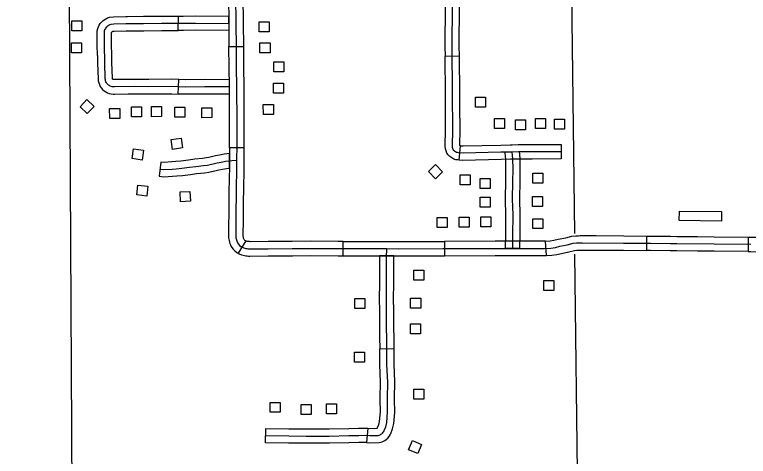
# Model space of a CAD drawing. Extents: x -19 to 366, y -4 to 359.
# Drawn here: x 139.286 to 140.733, y 201.135 to 202.006 of the extents above; entities that cross this region are included whole.
import ezdxf

# ---------------------------------------------------------------- set-up
doc = ezdxf.new("R2010")
doc.units = 0
for name, color, linetype in [('Level 31', 7, 'Continuous'), ('Level 4', 7, 'Continuous'), ('Level 5', 7, 'Continuous'), ('Level 56', 7, 'Continuous'), ('Level 60', 7, 'Continuous')]:
    doc.layers.add(name, color=color, linetype=linetype)

msp = doc.modelspace()

# ---------------------------------------------------------------- linework, layer by layer
at = {"layer": 'Level 31'}
for p, q in [((139.609, 201.9745), (139.6091, 202.0029)), ((139.7089, 201.9427), (139.7373, 201.9431)), ((139.7373, 201.9431), (139.7373, 201.9431)), ((140.135, 201.9242), (140.1634, 201.9245)), ((139.609, 201.8492), (139.6102, 201.8776)), ((140.2637, 201.7489), (140.2637, 201.7489)), ((140.364, 201.7497), (140.3641, 201.7212)), ((139.7384, 201.7428), (139.71, 201.743)), ((140.163, 201.719), (140.1652, 201.7473)), ((139.7096, 201.7031), (139.7099, 201.7317)), ((139.5742, 201.7151), (139.5709, 201.6869)), ((140.5328, 201.5407), (140.533, 201.5691)), ((140.733, 201.5672), (140.7328, 201.5388)), ((139.7419, 201.5595), (139.7271, 201.5352)), ((139.8338, 201.5585), (139.8338, 201.5585)), ((139.934, 201.5303), (139.934, 201.5587)), ((140.1339, 201.5586), (140.134, 201.5301)), ((140.3348, 201.5307), (140.3331, 201.559)), ((140.2827, 201.5445), (140.2543, 201.5451)), ((140.6327, 201.5396), (140.6327, 201.5396)), ((140.034, 201.53), (140.0056, 201.5302)), ((140.0063, 201.3468), (140.0347, 201.3472)), ((139.7812, 201.1615), (139.7817, 201.1899)), ((139.8814, 201.1889), (139.8814, 201.1889)), ((139.9825, 201.1901), (139.9803, 201.1617))]:
    msp.add_line(p, q, dxfattribs=at)
for points in [[(139.7237, 202.3427), (139.7237, 202.3378), (139.7237, 202.3328), (139.7238, 202.3279), (139.7239, 202.323), (139.7236, 202.319), (139.7232, 202.315), (139.7227, 202.311), (139.7222, 202.3071), (139.7211, 202.2958), (139.7206, 202.2914), (139.7204, 202.287), (139.7202, 202.2825), (139.7201, 202.2781), (139.7201, 202.2551), (139.7206, 202.2047), (139.7209, 202.1435), (139.7216, 202.0788), (139.722, 202.0428), (139.7225, 201.9885)], [(139.7078, 202.0427), (139.7078, 202.0426), (139.7083, 201.9884), (139.7089, 201.9427)], [(139.7362, 202.043), (139.7362, 202.0429), (139.7367, 201.9887), (139.7373, 201.9431)], [(140.1353, 202.0241), (140.1353, 202.0226), (140.1348, 201.9429), (140.135, 201.9242)], [(140.1634, 201.9245), (140.1632, 201.9429), (140.1637, 202.0227), (140.1637, 202.0245)], [(140.2674, 201.7348), (140.2451, 201.7343), (140.1706, 201.7327), (140.1617, 201.7334), (140.1596, 201.7336), (140.1576, 201.7342), (140.1557, 201.7352), (140.154, 201.7365), (140.1525, 201.738), (140.1513, 201.7397), (140.1504, 201.7417), (140.1499, 201.7437), (140.1497, 201.7459), (140.1504, 201.7791), (140.1499, 201.8489), (140.149, 201.9429), (140.1495, 202.0227)], [(139.4495, 201.9255), (139.4491, 201.9463), (139.449, 201.974), (139.4501, 201.9785), (139.4514, 201.9819), (139.453, 201.9852), (139.455, 201.9882), (139.4573, 201.991), (139.4598, 201.9936), (139.4627, 201.9958), (139.4658, 201.9978), (139.469, 201.9994), (139.4735, 202.001), (139.4809, 202.0017), (139.5055, 202.0024), (139.509, 202.0024)], [(139.509, 202.0024), (139.5405, 202.0026), (139.5761, 202.003), (139.6091, 202.0029)], [(139.6091, 202.0029), (139.6118, 202.0029), (139.6188, 202.003), (139.6428, 202.0034), (139.7081, 202.0026), (139.7085, 201.9742)], [(139.7096, 201.8631), (139.661, 201.8634), (139.6228, 201.8629), (139.5963, 201.864), (139.5508, 201.8637), (139.5218, 201.8639), (139.4829, 201.8634), (139.4809, 201.8634), (139.4788, 201.8636), (139.4768, 201.864), (139.4748, 201.8647), (139.473, 201.8657), (139.4713, 201.8668), (139.4697, 201.8682), (139.4683, 201.8698), (139.4672, 201.8715), (139.4662, 201.8733), (139.4655, 201.8753), (139.4651, 201.8773), (139.4649, 201.8794), (139.4639, 201.9111), (139.4633, 201.9465), (139.4632, 201.9722), (139.4637, 201.9742), (139.4644, 201.9762), (139.4654, 201.9781), (139.4665, 201.9798), (139.4678, 201.9815), (139.4693, 201.9829), (139.4709, 201.9843), (139.4727, 201.9854), (139.4746, 201.9863), (139.4766, 201.987), (139.4818, 201.9875), (139.5057, 201.9882), (139.5406, 201.9884), (139.5761, 201.9888), (139.6119, 201.9887), (139.619, 201.9888), (139.6428, 201.9892), (139.7083, 201.9884)], [(139.7225, 201.9885), (139.7231, 201.9416), (139.7233, 201.9021), (139.7238, 201.8633)], [(139.4779, 201.926), (139.4775, 201.9467), (139.4774, 201.9703), (139.4775, 201.9706), (139.4777, 201.971), (139.478, 201.9714), (139.4784, 201.972), (139.4788, 201.9723), (139.4792, 201.9727), (139.4797, 201.973), (139.4799, 201.9731), (139.4826, 201.9733), (139.506, 201.974), (139.5091, 201.974)], [(139.5091, 201.974), (139.5407, 201.9741), (139.5762, 201.9746), (139.609, 201.9745)], [(139.7085, 201.9742), (139.6428, 201.975), (139.6192, 201.9746), (139.612, 201.9745), (139.609, 201.9745)], [(139.7097, 201.8428), (139.7096, 201.8576), (139.7096, 201.8631), (139.7091, 201.902), (139.7089, 201.9415), (139.7089, 201.9427)], [(139.7373, 201.9431), (139.7373, 201.9417), (139.7375, 201.9022), (139.738, 201.8635), (139.738, 201.8578), (139.7381, 201.843)], [(139.4495, 201.9255), (139.4497, 201.9108), (139.4507, 201.8785), (139.451, 201.875), (139.4519, 201.8713), (139.4532, 201.8677), (139.4549, 201.8643), (139.4571, 201.8611), (139.4596, 201.8581), (139.4625, 201.8556), (139.4657, 201.8534), (139.4691, 201.8517), (139.4728, 201.8504), (139.4765, 201.8495), (139.4804, 201.8491), (139.4832, 201.8492), (139.5098, 201.8495)], [(139.5094, 201.8779), (139.4827, 201.8776), (139.4814, 201.8776), (139.4811, 201.8776), (139.4808, 201.8777), (139.4805, 201.8778), (139.4802, 201.8779), (139.48, 201.8781), (139.4798, 201.8783), (139.4796, 201.8785), (139.4794, 201.8787), (139.4793, 201.8789), (139.4792, 201.8793), (139.4791, 201.8796), (139.479, 201.8803), (139.4781, 201.9115), (139.4779, 201.926)], [(140.1359, 201.8242), (140.1357, 201.8488), (140.135, 201.9242)], [(140.1643, 201.8244), (140.1641, 201.849), (140.1634, 201.9245)], [(139.6102, 201.8776), (139.5965, 201.8782), (139.5508, 201.8779), (139.5218, 201.8781), (139.5094, 201.8779)], [(139.7096, 201.8773), (139.6609, 201.8776), (139.623, 201.8771), (139.6102, 201.8776)], [(139.7238, 201.8633), (139.7238, 201.8577), (139.7242, 201.7991), (139.7243, 201.7476), (139.724, 201.7189)], [(139.5098, 201.8495), (139.5218, 201.8497), (139.5508, 201.8495), (139.596, 201.8498), (139.609, 201.8492)], [(139.7095, 201.8489), (139.661, 201.8492), (139.6226, 201.8487), (139.609, 201.8492)], [(139.71, 201.743), (139.7101, 201.7477), (139.71, 201.7991), (139.7097, 201.8428)], [(139.7381, 201.843), (139.7384, 201.7992), (139.7385, 201.7476), (139.7384, 201.7428)], [(140.163, 201.719), (140.1602, 201.7192), (140.1566, 201.7197), (140.1523, 201.721), (140.1482, 201.7231), (140.1445, 201.7258), (140.1414, 201.729), (140.1388, 201.7328), (140.137, 201.737), (140.1358, 201.7414), (140.1355, 201.7455), (140.1362, 201.7791), (140.1359, 201.8242)], [(140.1652, 201.7473), (140.164, 201.7474), (140.1646, 201.779), (140.1643, 201.8244)], [(140.1652, 201.7473), (140.171, 201.7469), (140.2448, 201.7485), (140.2637, 201.7489)], [(140.2637, 201.7489), (140.2671, 201.749), (140.2794, 201.7494), (140.3067, 201.7494), (140.364, 201.7497)], [(139.71, 201.743), (139.7098, 201.7191), (139.7096, 201.7063), (139.7089, 201.6563), (139.7088, 201.643)], [(139.7384, 201.7428), (139.7382, 201.7188), (139.7381, 201.706), (139.7373, 201.656), (139.7372, 201.6428)], [(140.364, 201.7354), (140.3068, 201.7352), (140.2796, 201.7351), (140.2674, 201.7348)], [(140.2685, 201.5448), (140.269, 201.5719), (140.2692, 201.6101), (140.2682, 201.6422), (140.2689, 201.676), (140.2691, 201.7008), (140.2688, 201.7211), (140.2674, 201.7348)], [(140.2825, 201.6445), (140.2831, 201.6758), (140.2833, 201.7009), (140.283, 201.7219), (140.2816, 201.7363)], [(139.669, 201.7242), (139.6689, 201.7241), (139.6646, 201.7233), (139.6569, 201.7223), (139.6415, 201.7205), (139.6291, 201.7189), (139.6141, 201.7168), (139.6038, 201.7159), (139.5959, 201.7155), (139.5808, 201.7143), (139.5742, 201.7151)], [(139.7099, 201.7317), (139.6996, 201.7306), (139.6904, 201.7288), (139.6825, 201.7272), (139.6771, 201.7258), (139.669, 201.7242)], [(140.2644, 201.7205), (140.2454, 201.7201), (140.1702, 201.7184), (140.163, 201.719)], [(140.2541, 201.6451), (140.2547, 201.6762), (140.2549, 201.7008), (140.2546, 201.7203), (140.2533, 201.7334)], [(140.3641, 201.7212), (140.3068, 201.721), (140.2798, 201.7209), (140.2678, 201.7206), (140.2644, 201.7205)], [(139.5726, 201.701), (139.5805, 201.7001), (139.5969, 201.7013), (139.6048, 201.7017), (139.6157, 201.7027), (139.631, 201.7049), (139.6432, 201.7064), (139.6586, 201.7082), (139.6668, 201.7092), (139.6718, 201.7102), (139.6802, 201.712), (139.6857, 201.7133), (139.6933, 201.7149), (139.7017, 201.7165), (139.7086, 201.7173), (139.7148, 201.7179), (139.724, 201.7189)], [(139.724, 201.7189), (139.7239, 201.7062), (139.7231, 201.6561), (139.7227, 201.6097), (139.7225, 201.5936), (139.7222, 201.578), (139.7221, 201.5715), (139.7221, 201.5694), (139.7223, 201.5674), (139.7226, 201.5654), (139.723, 201.5634), (139.7235, 201.5614), (139.7241, 201.5595), (139.7249, 201.5576), (139.7258, 201.5557), (139.7277, 201.5531), (139.7299, 201.5507), (139.7325, 201.5486), (139.7353, 201.5469), (139.7383, 201.5456), (139.7403, 201.5451), (139.7423, 201.5447), (139.7443, 201.5443), (139.7464, 201.5441), (139.7485, 201.5439), (139.7505, 201.5438), (139.7861, 201.544), (139.8338, 201.5443), (139.8691, 201.5447), (139.9243, 201.5445), (139.9735, 201.5445), (140.0203, 201.5443)], [(139.5709, 201.6869), (139.5802, 201.6858), (139.5978, 201.6871), (139.6058, 201.6876), (139.6173, 201.6886), (139.6329, 201.6908), (139.645, 201.6923), (139.6603, 201.6941), (139.6691, 201.6952), (139.6746, 201.6963), (139.6748, 201.6963)], [(139.6748, 201.6963), (139.6833, 201.6981), (139.6888, 201.6995), (139.6961, 201.701), (139.7038, 201.7025), (139.7096, 201.7031)], [(139.7088, 201.643), (139.7085, 201.6098), (139.7082, 201.5938), (139.708, 201.5782), (139.7079, 201.5714), (139.7079, 201.5688), (139.7082, 201.5659), (139.7085, 201.5631), (139.7091, 201.5602), (139.7099, 201.5573), (139.7108, 201.5545), (139.7119, 201.5518), (139.7135, 201.5485), (139.7166, 201.5441), (139.7202, 201.5403), (139.7243, 201.537), (139.7271, 201.5352)], [(139.7372, 201.6428), (139.7369, 201.6095), (139.7367, 201.5933), (139.7364, 201.5778), (139.7363, 201.5716), (139.7363, 201.5701), (139.7364, 201.5689), (139.7366, 201.5677), (139.7368, 201.5666), (139.7371, 201.5655), (139.7375, 201.5644), (139.7379, 201.5633), (139.7381, 201.563), (139.7387, 201.562), (139.7397, 201.561), (139.7407, 201.5602), (139.7419, 201.5595)], [(140.2543, 201.5451), (140.2548, 201.5721), (140.255, 201.6099), (140.254, 201.6421), (140.2541, 201.6451)], [(140.2827, 201.5445), (140.2832, 201.5718), (140.2834, 201.6102), (140.2824, 201.6422), (140.2825, 201.6445)], [(140.3331, 201.559), (140.3424, 201.5596), (140.3499, 201.5607), (140.3583, 201.5627), (140.373, 201.5659), (140.3853, 201.5688), (140.393, 201.5697), (140.3983, 201.5698), (140.4017, 201.57), (140.4057, 201.57), (140.433, 201.5699)], [(140.433, 201.5699), (140.4874, 201.5695), (140.533, 201.5691)], [(140.533, 201.5691), (140.5408, 201.569), (140.5796, 201.5686), (140.5924, 201.5684), (140.633, 201.568)], [(140.633, 201.568), (140.6659, 201.5677), (140.733, 201.5672)], [(140.733, 201.5672), (140.7385, 201.5671), (140.7963, 201.5667), (140.8331, 201.5661)], [(139.8338, 201.5585), (139.8336, 201.5585), (139.7861, 201.5582), (139.7508, 201.558), (139.7493, 201.5581), (139.7478, 201.5582), (139.7463, 201.5584), (139.7448, 201.5587), (139.7434, 201.5589), (139.7428, 201.5591), (139.7418, 201.5595)], [(139.934, 201.5587), (139.9243, 201.5587), (139.8691, 201.5589), (139.8338, 201.5585)], [(139.934, 201.5587), (139.9735, 201.5587), (140.0203, 201.5585), (140.034, 201.5584)], [(140.034, 201.5584), (140.0435, 201.5584), (140.1306, 201.5585), (140.1339, 201.5586)], [(140.2339, 201.5589), (140.1339, 201.5586)], [(140.3331, 201.559), (140.3305, 201.5589), (140.2868, 201.5591), (140.2685, 201.559), (140.2556, 201.5589), (140.2339, 201.5589)], [(140.2685, 201.5448), (140.2868, 201.5449), (140.3309, 201.5447), (140.3439, 201.5454), (140.3526, 201.5468), (140.3615, 201.5489), (140.3761, 201.5521), (140.3877, 201.5548), (140.394, 201.5555), (140.3988, 201.5556), (140.4021, 201.5558)], [(140.4021, 201.5558), (140.4057, 201.5558), (140.4872, 201.5553), (140.5407, 201.5548), (140.5794, 201.5544), (140.5922, 201.5542), (140.6657, 201.5535), (140.7384, 201.5529)], [(139.7271, 201.5352), (139.7287, 201.5342), (139.7338, 201.532), (139.7372, 201.5312), (139.7398, 201.5307), (139.7424, 201.5303), (139.745, 201.53), (139.7476, 201.5297), (139.7502, 201.5296), (139.7862, 201.5298), (139.8339, 201.5301), (139.8341, 201.5301)], [(139.7814, 201.1757), (139.8268, 201.1749), (139.8608, 201.1747), (139.9067, 201.1748), (139.9453, 201.1757), (139.9647, 201.1761), (139.9769, 201.1762), (139.9869, 201.1755), (140.0029, 201.176), (140.0049, 201.1765), (140.0068, 201.1772), (140.0086, 201.1781), (140.0103, 201.1793), (140.0118, 201.1806), (140.0131, 201.1822), (140.0142, 201.1839), (140.0151, 201.1857), (140.0181, 201.193), (140.02, 201.2014), (140.0217, 201.2218), (140.0213, 201.2495), (140.022, 201.2813), (140.0204, 201.3161), (140.0205, 201.3462), (140.0202, 201.3698), (140.0197, 201.3863), (140.0198, 201.4204), (140.0193, 201.4556), (140.0197, 201.4657), (140.0197, 201.4945), (140.0198, 201.5269), (140.0203, 201.5443)], [(140.0203, 201.5443), (140.0435, 201.5442), (140.1307, 201.5443), (140.2556, 201.5447), (140.2685, 201.5448)], [(140.3348, 201.5307), (140.3454, 201.5313), (140.3553, 201.5328), (140.3647, 201.535), (140.3792, 201.5382), (140.3902, 201.5408), (140.395, 201.5413), (140.3993, 201.5414), (140.4025, 201.5416), (140.4058, 201.5416), (140.4328, 201.5415)], [(140.4328, 201.5415), (140.4871, 201.5411), (140.5328, 201.5407)], [(140.6327, 201.5396), (140.5921, 201.54), (140.5793, 201.5402), (140.5405, 201.5406), (140.5328, 201.5407)], [(140.7328, 201.5388), (140.6656, 201.5393), (140.6327, 201.5396)], [(140.7328, 201.5388), (140.7383, 201.5387), (140.796, 201.5383), (140.8327, 201.5377)], [(139.8341, 201.5301), (139.8692, 201.5305), (139.9242, 201.5303), (139.934, 201.5303)], [(139.934, 201.5303), (139.9735, 201.5303), (140.0202, 201.5301), (140.0339, 201.53)], [(140.0056, 201.5302), (140.0055, 201.4945), (140.0055, 201.4659), (140.0051, 201.4558), (140.0052, 201.4468)], [(140.0336, 201.4471), (140.0335, 201.4555), (140.0339, 201.4654), (140.0339, 201.4944), (140.034, 201.53)], [(140.0339, 201.53), (140.0435, 201.53), (140.1307, 201.5301), (140.134, 201.5301)], [(140.134, 201.5301), (140.234, 201.5305)], [(140.234, 201.5305), (140.2557, 201.5305), (140.2686, 201.5306), (140.2868, 201.5307), (140.3313, 201.5305), (140.3348, 201.5307)], [(140.0052, 201.4468), (140.0056, 201.4204), (140.0055, 201.3861), (140.006, 201.3695), (140.0063, 201.3468)], [(140.0347, 201.3472), (140.0344, 201.3701), (140.0339, 201.3865), (140.034, 201.4205), (140.0336, 201.4471)], [(140.0071, 201.2468), (140.0071, 201.2496), (140.0078, 201.2811), (140.0062, 201.3158), (140.0063, 201.3461), (140.0063, 201.3468)], [(140.0355, 201.2472), (140.0355, 201.2495), (140.0363, 201.2815), (140.0346, 201.3164), (140.0347, 201.3462), (140.0347, 201.3472)], [(139.9803, 201.1617), (139.9866, 201.1612), (140.0048, 201.1619), (140.009, 201.1628), (140.0126, 201.1642), (140.016, 201.1659), (140.0191, 201.1681), (140.022, 201.1707), (140.0245, 201.1736), (140.0266, 201.1768), (140.0281, 201.1799), (140.0317, 201.1888), (140.034, 201.1992), (140.0359, 201.2213), (140.0355, 201.2472)], [(139.9825, 201.1901), (139.9872, 201.1897), (140.001, 201.1902), (140.001, 201.1902), (140.0013, 201.1903), (140.0014, 201.1904), (140.0016, 201.1906), (140.0017, 201.1907), (140.0018, 201.1909), (140.0021, 201.1915), (140.0045, 201.1973), (140.0059, 201.2036), (140.0075, 201.2223), (140.0071, 201.2468)], [(139.7817, 201.1899), (139.827, 201.1891), (139.8608, 201.1889), (139.8814, 201.1889)], [(139.8814, 201.1889), (139.9066, 201.189), (139.945, 201.1899), (139.9645, 201.1903), (139.9773, 201.1904), (139.9825, 201.1901)], [(139.8815, 201.1605), (139.8607, 201.1605), (139.8266, 201.1607), (139.7812, 201.1615)], [(139.9803, 201.1617), (139.9764, 201.162), (139.9649, 201.1619), (139.9456, 201.1615), (139.9069, 201.1606), (139.8815, 201.1605)]]:
    msp.add_lwpolyline(points, dxfattribs=at)
at = {"layer": 'Level 4'}
msp.add_lwpolyline([(139.3955, 200.7198), (139.4, 201.0495), (139.3999, 201.0609), (139.3945, 202.0507), (139.3944, 202.0621), (139.3873, 203.0536), (139.3874, 203.0648), (139.3896, 204.0685)], dxfattribs=at)
at = {"layer": 'Level 5'}
for points in [[(140.3907, 201.5741), (140.385, 202.0476)], [(140.397, 201.0494), (140.3912, 201.5333)]]:
    msp.add_lwpolyline(points, dxfattribs=at)
at = {"layer": 'Level 56'}
for points in [[(139.3989, 201.974), (139.3988, 201.9937), (139.4186, 201.9937), (139.4186, 201.974)], [(139.7685, 201.9718), (139.7685, 201.9915), (139.7882, 201.9915), (139.7883, 201.9718)], [(139.3983, 201.9303), (139.3983, 201.9501), (139.418, 201.9501), (139.4181, 201.9304)], [(139.77, 201.9304), (139.77, 201.9501), (139.7898, 201.9501), (139.7898, 201.9304)], [(139.7972, 201.893), (139.7972, 201.9127), (139.8169, 201.9127), (139.817, 201.893)], [(139.797, 201.8509), (139.7969, 201.8706), (139.8167, 201.8707), (139.8167, 201.851)], [(139.4288, 201.8384), (139.4431, 201.8248), (139.4295, 201.8105), (139.4152, 201.824)], [(140.1952, 201.8233), (140.1952, 201.843), (140.2149, 201.8431), (140.215, 201.8234)], [(139.5167, 201.8041), (139.5167, 201.8238), (139.5364, 201.8238), (139.5365, 201.8041)], [(139.5561, 201.8045), (139.556, 201.8243), (139.5758, 201.8243), (139.5758, 201.8046)], [(139.6022, 201.8034), (139.6022, 201.8231), (139.622, 201.8231), (139.622, 201.8034)], [(139.6554, 201.8025), (139.6554, 201.8223), (139.6752, 201.8223), (139.6752, 201.8026)], [(139.7767, 201.809), (139.7766, 201.8287), (139.7964, 201.8287), (139.7964, 201.809)], [(139.4736, 201.8009), (139.4735, 201.8206), (139.4933, 201.8207), (139.4933, 201.801)], [(140.2325, 201.7812), (140.2325, 201.8009), (140.2523, 201.8009), (140.2523, 201.7812)], [(140.2741, 201.7785), (140.2741, 201.7983), (140.2939, 201.7983), (140.2939, 201.7786)], [(140.3136, 201.781), (140.3135, 201.8007), (140.3333, 201.8008), (140.3333, 201.7811)], [(140.3507, 201.7798), (140.3507, 201.7995), (140.3705, 201.7996), (140.3705, 201.7799)], [(139.6147, 201.7624), (139.6174, 201.7429), (139.5978, 201.7401), (139.5951, 201.7596)], [(139.5179, 201.7218), (139.5209, 201.7413), (139.5405, 201.7382), (139.5375, 201.7188)], [(140.1302, 201.6958), (140.1161, 201.6821), (140.1023, 201.6962), (140.1164, 201.71)], [(140.3081, 201.6737), (140.3081, 201.6934), (140.3279, 201.6934), (140.3279, 201.6737)], [(140.1648, 201.6701), (140.1648, 201.6898), (140.1846, 201.6899), (140.1846, 201.6702)], [(140.2044, 201.6629), (140.2043, 201.6827), (140.2241, 201.6827), (140.2241, 201.663)], [(139.5489, 201.6675), (139.5468, 201.6479), (139.5271, 201.6501), (139.5293, 201.6696)], [(139.632, 201.6573), (139.6332, 201.6376), (139.6135, 201.6364), (139.6123, 201.6561)], [(140.2045, 201.6262), (140.2045, 201.6459), (140.2243, 201.6459), (140.2243, 201.6262)], [(140.3078, 201.6274), (140.3078, 201.6471), (140.3275, 201.6471), (140.3275, 201.6274)], [(140.1192, 201.5857), (140.1192, 201.6054), (140.139, 201.6054), (140.139, 201.5857)], [(140.1627, 201.5866), (140.1627, 201.6064), (140.1824, 201.6064), (140.1824, 201.5866)], [(140.2053, 201.5875), (140.2053, 201.6072), (140.2251, 201.6072), (140.2251, 201.5875)], [(140.5971, 201.5995), (140.5973, 201.6185), (140.6802, 201.6177), (140.68, 201.5987)], [(140.3082, 201.5837), (140.3082, 201.6034), (140.3279, 201.6034), (140.3279, 201.5837)], [(140.0733, 201.4824), (140.0733, 201.5021), (140.093, 201.5021), (140.093, 201.4824)], [(140.3298, 201.4616), (140.3298, 201.4813), (140.3496, 201.4813), (140.3496, 201.4616)], [(139.9568, 201.4262), (139.9568, 201.4459), (139.9766, 201.4459), (139.9766, 201.4262)], [(140.0672, 201.427), (140.0672, 201.4467), (140.087, 201.4467), (140.087, 201.427)], [(140.0669, 201.3761), (140.0669, 201.3958), (140.0867, 201.3958), (140.0867, 201.3761)], [(139.9562, 201.3206), (139.9562, 201.3403), (139.976, 201.3403), (139.976, 201.3206)], [(140.0736, 201.2474), (140.0736, 201.2671), (140.0934, 201.2671), (140.0934, 201.2474)], [(139.7903, 201.2215), (139.7903, 201.2412), (139.8101, 201.2412), (139.8101, 201.2215)], [(139.851, 201.217), (139.851, 201.2367), (139.8708, 201.2367), (139.8708, 201.217)], [(139.9012, 201.2187), (139.9012, 201.2384), (139.921, 201.2384), (139.921, 201.2187)], [(140.0889, 201.1582), (140.0813, 201.1401), (140.063, 201.1477), (140.0706, 201.1659)]]:
    msp.add_lwpolyline(points, close=True, dxfattribs=at)
at = {"layer": 'Level 60'}
for points in [[(146.7783, 1.697), (146.5788, 10.3131), (146.3785, 18.9294), (146.1776, 27.5458), (145.9759, 36.1624), (145.7736, 44.7791), (145.5705, 53.396), (145.3668, 62.013), (145.1624, 70.6301), (144.9572, 79.2474), (144.7514, 87.8648), (144.5449, 96.4823), (144.3377, 105.1), (144.1299, 113.7179), (143.9213, 122.3359), (143.712, 130.954), (143.5021, 139.5723), (143.2915, 148.1907), (143.0802, 156.8092), (142.8682, 165.4279), (142.6555, 174.0468), (142.4422, 182.6658), (142.2282, 191.2849), (142.0135, 199.9042), (141.7981, 208.5236), (141.582, 217.1432), (141.3653, 225.7629), (141.1479, 234.3828), (140.9298, 243.0028), (140.711, 251.623), (140.4916, 260.2433), (140.2715, 268.8638), (140.0508, 277.4844), (139.8293, 286.1051), (139.6072, 294.726), (139.3845, 303.3471), (139.161, 311.9683), (138.937, 320.5896), (138.7122, 329.2111), (138.4868, 337.8328), (138.2607, 346.4546)], [(139.4406, 1.5315), (139.2511, 10.1473), (139.0608, 18.7633), (138.8699, 27.3793), (138.6784, 35.9956), (138.4861, 44.6119), (138.2932, 53.2285), (138.0997, 61.8451), (137.9055, 70.4619), (137.7106, 79.0789), (137.5151, 87.6959), (137.319, 96.3132), (137.1221, 104.9306), (136.9247, 113.5481), (136.7265, 122.1658), (136.5278, 130.7836), (136.3283, 139.4016), (136.1282, 148.0197), (135.9275, 156.6379), (135.7261, 165.2564), (135.5241, 173.8749), (135.3214, 182.4936), (135.1181, 191.1125), (134.9141, 199.7315), (134.7095, 208.3506), (134.5043, 216.9699), (134.2984, 225.5894), (134.0919, 234.209), (133.8847, 242.8288), (133.6769, 251.4487), (133.4685, 260.0687), (133.2594, 268.6889), (133.0497, 277.3093), (132.8393, 285.9298), (132.6283, 294.5504), (132.4167, 303.1713), (132.2044, 311.7922), (131.9916, 320.4133), (131.778, 329.0346), (131.5639, 337.656), (131.3491, 346.2776)], [(0, 198.1326), (7.1014, 198.137), (14.2028, 198.1503), (21.3042, 198.1724), (28.4055, 198.2034), (35.5068, 198.2433), (42.6081, 198.292), (49.7092, 198.3496), (56.8103, 198.4161), (63.9113, 198.4913), (71.0123, 198.5755), (78.1131, 198.6685), (85.2137, 198.7704), (92.3143, 198.8811), (99.4147, 199.0007), (106.5149, 199.1291), (113.615, 199.2664), (120.7149, 199.4126), (127.8146, 199.5676), (134.9141, 199.7315), (142.0135, 199.9042), (149.1125, 200.0858), (156.2114, 200.2762), (163.31, 200.4755), (170.4084, 200.6837), (177.5065, 200.9007), (184.6043, 201.1265), (191.7018, 201.3612), (198.799, 201.6048), (205.896, 201.8572), (212.9926, 202.1185), (220.0888, 202.3886), (227.1848, 202.6676), (234.2803, 202.9554), (241.3755, 203.2521), (248.4704, 203.5576), (255.5648, 203.872), (262.6589, 204.1952), (269.7525, 204.5273), (276.8457, 204.8682), (283.9385, 205.218), (291.0309, 205.5766), (298.1228, 205.9441), (305.2142, 206.3204), (312.3051, 206.7056), (319.3956, 207.0996), (326.4856, 207.5024), (333.5751, 207.9141), (340.664, 208.3347)]]:
    msp.add_spline(points, degree=3, dxfattribs=at)

doc.saveas('drawing.dxf')
